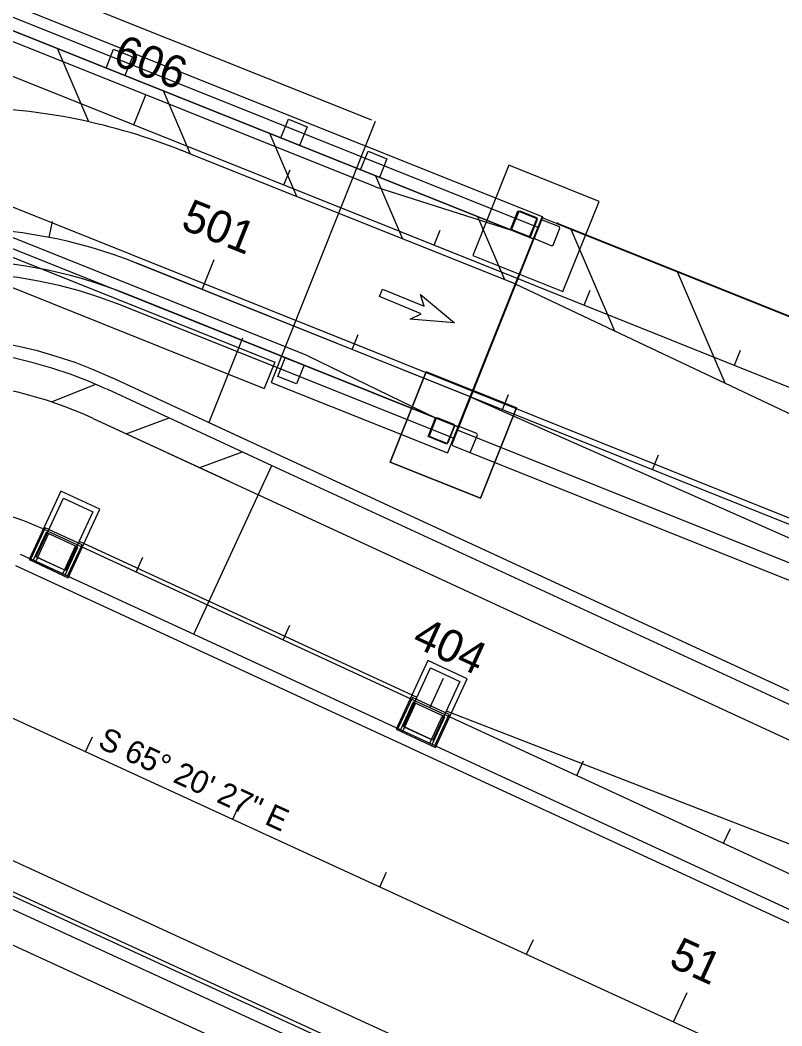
# Model space of a CAD drawing. Extents: x 468143 to 491361, y 1438528 to 1468730.
# Drawn here: x 488010 to 488104.2, y 1467075.2 to 1467199.5 of the extents above; entities that cross this region are included whole.
import ezdxf

# ---------------------------------------------------------------- set-up
doc = ezdxf.new("R2010")
doc.units = 0
doc.layers.add('Default', color=7, linetype='Continuous')
doc.layers.add('Xreference_dp', color=7, linetype='Continuous')

# ---------------------------------------------------------------- blocks, each defined once
blk = doc.blocks.new('POINT_DISPLAY')
at = {"layer": 'Default'}
blk.add_line((0, 0), (0, 0), dxfattribs=at)
blk = doc.blocks.new('JBottom40x80_3')
at = {"layer": 'Default'}
for p, q in [((2.67, 4.67), (-2.67, 4.67)), ((-2.67, 4.67), (-2.67, -4.67)), ((-2, -4), (-2, 4)), ((-2, 4), (2, 4)), ((2, 4), (2, -4)), ((2.67, -4.67), (2.67, 4.67)), ((-2.67, -4.67), (2.67, -4.67)), ((2, -4), (-2, -4))]:
    blk.add_line(p, q, dxfattribs=at)
for p in [(-2, 4), (0, 4), (0, 4), (0, 4), (2, 4), (-2, 0), (-2, 0), (0, 0), (0, 0), (0, 0), (2, 0), (2, 0), (-2, -4), (0, -4), (0, -4), (0, -4), (2, -4)]:
    blk.add_blockref('POINT_DISPLAY', p, dxfattribs=at)
blk = doc.blocks.new('JBottom40x80_4')
at = {"layer": 'Default'}
for p, q in [((2.67, 4.67), (-2.67, 4.67)), ((-2.67, 4.67), (-2.67, -4.67)), ((-2, -4), (-2, 4)), ((-2, 4), (2, 4)), ((2, 4), (2, -4)), ((2.67, -4.67), (2.67, 4.67)), ((-2.67, -4.67), (2.67, -4.67)), ((2, -4), (-2, -4))]:
    blk.add_line(p, q, dxfattribs=at)
for p in [(-2, 4), (0, 4), (0, 4), (0, 4), (2, 4), (-2, 0), (-2, 0), (0, 0), (0, 0), (0, 0), (2, 0), (2, 0), (-2, -4), (0, -4), (0, -4), (0, -4), (2, -4)]:
    blk.add_blockref('POINT_DISPLAY', p, dxfattribs=at)
blk = doc.blocks.new('DAMerge_2')
at = {"layer": 'Default'}
blk.add_lwpolyline([(0.71, -4.09), (0, -3.39), (3.95, 0.56), (2.42, 0.68), (7.31, 3.21), (4.77, -1.68), (4.66, -0.15), (0.71, -4.09)], dxfattribs=at)
blk = doc.blocks.new('DAMerge_6')
at = {"layer": 'Default'}
blk.add_lwpolyline([(0.71, -4.09), (0, -3.39), (3.95, 0.56), (2.42, 0.68), (7.31, 3.21), (4.77, -1.68), (4.66, -0.15), (0.71, -4.09)], dxfattribs=at)

msp = doc.modelspace()

# ---------------------------------------------------------------- linework, layer by layer
at = {"layer": 'Xreference_dp'}
for p, q in [((487372.29, 1467405.61), (488386.67, 1466939.92)), ((488054.01, 1467178.92), (487952.21, 1467219.64)), ((487948.97, 1467216.63), (488191.23, 1467119.72)), ((487979.58, 1467216.75), (488053.51, 1467187.18)), ((487978.32, 1467213.77), (488074.59, 1467175.26)), ((488074.17, 1467173.86), (487977.62, 1467212.48)), ((488073.59, 1467172.43), (487975.55, 1467211.65)), ((487977.21, 1467210.99), (488073.48, 1467172.48)), ((487943.4, 1467202.7), (488185.65, 1467105.79)), ((488045.62, 1467158.04), (487942.83, 1467199.16)), ((487942.3, 1467198.03), (488042.37, 1467157.99)), ((487941.89, 1467197.12), (488041.54, 1467157.25)), ((488018.54, 1467186.95), (488014.66, 1467196.01)), ((487940.43, 1467193.93), (488040.24, 1467154)), ((488024.1, 1467186.57), (488025.59, 1467190.29)), ((488031.12, 1467182.96), (488027.78, 1467190.76)), ((488053.97, 1467186.99), (488042.37, 1467157.99)), ((488044.25, 1467177.71), (488040.91, 1467185.5)), ((488031.13, 1467182.95), (488029.95, 1467183.43)), ((488071.25, 1467166.91), (488031.13, 1467182.95)), ((488070.49, 1467181.58), (488066.03, 1467170.44)), ((488081.63, 1467177.12), (488070.49, 1467181.58)), ((488042.67, 1467179.15), (488043.42, 1467181)), ((488057.38, 1467172.45), (488054.04, 1467180.25)), ((488054.01, 1467178.92), (488070.67, 1467173.61)), ((488077.17, 1467165.98), (488081.63, 1467177.12)), ((488074.59, 1467175.26), (488062.89, 1467146.02)), ((488074.62, 1467175.08), (488063.38, 1467146.99)), ((488069.98, 1467167.41), (488066.64, 1467175.21)), ((488071.7, 1467175.85), (488070.86, 1467173.76)), ((488071.86, 1467175.92), (488071.7, 1467175.85)), ((488073.95, 1467175.08), (488071.86, 1467175.92)), ((488073.18, 1467172.83), (488074.02, 1467174.92)), ((488074.02, 1467174.92), (488073.95, 1467175.08)), ((488074.64, 1467174.8), (488074.48, 1467174.73)), ((488076.73, 1467173.97), (488074.64, 1467174.8)), ((488074.74, 1467175.03), (488074.67, 1467175.19)), ((488076.36, 1467174.38), (488074.74, 1467175.03)), ((488013.65, 1467172.65), (488014.03, 1467174.62)), ((488061.24, 1467171.72), (488061.98, 1467173.57)), ((488070.86, 1467173.76), (488070.93, 1467173.59)), ((488070.93, 1467173.59), (488073.02, 1467172.76)), ((488074.48, 1467174.73), (488073.65, 1467172.64)), ((488075.97, 1467171.71), (488076.8, 1467173.8)), ((488076.52, 1467174.45), (488076.36, 1467174.38)), ((488076.36, 1467174.38), (488125.53, 1467154.71)), ((488076.47, 1467174.43), (488125.56, 1467154.79)), ((488076.8, 1467173.8), (488076.73, 1467173.97)), ((488083.58, 1467161.08), (488078.19, 1467173.65)), ((488073.02, 1467172.76), (488073.18, 1467172.83)), ((488073.65, 1467172.64), (488073.72, 1467172.48)), ((488073.72, 1467172.48), (488075.8, 1467171.64)), ((488075.8, 1467171.64), (488075.97, 1467171.71)), ((488032.55, 1467166.23), (488034.03, 1467169.95)), ((488066.03, 1467170.44), (488077.17, 1467165.98)), ((488024.46, 1467169.47), (488181.1, 1467106.8)), ((488065.68, 1467152.98), (488024.46, 1467169.47)), ((488097.22, 1467154.63), (488091.32, 1467168.4)), ((488071.25, 1467166.91), (488181.39, 1467114.86)), ((488079.81, 1467164.29), (488080.55, 1467166.15)), ((488064.31, 1467149.22), (488022.97, 1467165.76)), ((488063.73, 1467147.79), (488022.4, 1467164.32)), ((488037.54, 1467160.22), (488033.37, 1467149.8)), ((488051.12, 1467158.8), (488051.86, 1467160.66)), ((488098.38, 1467156.86), (488099.12, 1467158.72)), ((488042.37, 1467157.99), (488041.07, 1467154.74)), ((488042.37, 1467157.99), (488064.19, 1467149.27)), ((488045.62, 1467158.04), (488061.42, 1467150.38)), ((488041.54, 1467157.25), (488040.24, 1467154)), ((488021.39, 1467155.33), (488038.2, 1467147.57)), ((488060.27, 1467156.05), (488055.82, 1467144.9)), ((488055.82, 1467144.9), (488060.27, 1467156.05)), ((488071.42, 1467151.59), (488060.27, 1467156.05)), ((488060.27, 1467156.05), (488071.42, 1467151.59)), ((488013.91, 1467152.34), (488019.39, 1467154.53)), ((488020.75, 1467153.93), (488041.18, 1467144.49)), ((488041.07, 1467154.74), (488062.89, 1467146.02)), ((488065.68, 1467152.98), (488176.94, 1467103.72)), ((488069.69, 1467151.38), (488070.43, 1467153.23)), ((488066.96, 1467140.45), (488071.42, 1467151.59)), ((488071.42, 1467151.59), (488066.96, 1467140.45)), ((488019.07, 1467150.3), (488543.93, 1466907.95)), ((488019.07, 1467150.3), (488035.88, 1467142.54)), ((488023.17, 1467148.4), (488028.48, 1467150.36)), ((488061.48, 1467150.31), (488060.65, 1467148.22)), ((488061.64, 1467150.38), (488061.48, 1467150.31)), ((488063.73, 1467149.55), (488061.64, 1467150.38)), ((488033.37, 1467149.8), (488546.25, 1466912.98)), ((488062.97, 1467147.3), (488063.8, 1467149.38)), ((488064.27, 1467149.2), (488063.43, 1467147.11)), ((488063.8, 1467149.38), (488063.73, 1467149.55)), ((488176.01, 1467104.09), (488064.13, 1467148.85)), ((488064.43, 1467149.27), (488064.27, 1467149.2)), ((488066.52, 1467148.43), (488064.43, 1467149.27)), ((488060.65, 1467148.22), (488060.72, 1467148.06)), ((488060.72, 1467148.06), (488062.8, 1467147.23)), ((488065.75, 1467146.18), (488066.59, 1467148.27)), ((488066.59, 1467148.27), (488066.52, 1467148.43)), ((488062.8, 1467147.23), (488062.97, 1467147.3)), ((488063.43, 1467147.11), (488063.5, 1467146.95)), ((488063.5, 1467146.95), (488065.59, 1467146.11)), ((488063.5, 1467146.95), (488175.26, 1467102.23)), ((488032.25, 1467144.21), (488037.55, 1467146.17)), ((488065.59, 1467146.11), (488065.75, 1467146.18)), ((488088.25, 1467143.95), (488089, 1467145.8)), ((488031.54, 1467123.61), (488041.18, 1467144.49)), ((488041.18, 1467144.49), (488545.6, 1466911.58)), ((488055.82, 1467144.9), (488066.96, 1467140.45)), ((488066.96, 1467140.45), (488055.82, 1467144.9)), ((488013.16, 1467136.78), (488011.38, 1467132.92)), ((488012.78, 1467136.68), (488537.64, 1466894.33)), ((488012.78, 1467136.68), (488537.64, 1466894.33)), ((488017.7, 1467134.68), (488013.16, 1467136.78)), ((488013.25, 1467136.19), (488011.68, 1467132.78)), ((488013.55, 1467136.05), (488011.98, 1467132.64)), ((488017.19, 1467134.37), (488013.25, 1467136.19)), ((488017.35, 1467135.12), (488059.11, 1467115.84)), ((488015.31, 1467131.1), (488016.88, 1467134.51)), ((488015.61, 1467130.96), (488017.19, 1467134.37)), ((488015.92, 1467130.82), (488017.7, 1467134.68)), ((488010.05, 1467133.53), (488031.54, 1467123.61)), ((488011.38, 1467132.92), (488015.92, 1467130.82)), ((488012.19, 1467133.1), (488015.52, 1467131.56)), ((488024.4, 1467131.31), (488025.24, 1467133.13)), ((488009.46, 1467132.11), (488535.31, 1466889.3)), ((488042.56, 1467122.93), (488043.4, 1467124.74)), ((488031.54, 1467123.61), (488535.96, 1466890.7)), ((488060.72, 1467114.54), (488062.39, 1467118.18)), ((488058.55, 1467115.82), (488056.77, 1467111.96)), ((488058.65, 1467115.23), (488057.07, 1467111.82)), ((488063.09, 1467113.72), (488058.55, 1467115.82)), ((488062.58, 1467113.41), (488058.65, 1467115.23)), ((488058.95, 1467115.09), (488057.38, 1467111.68)), ((488062.74, 1467114.16), (488271.98, 1467032.97)), ((488060.71, 1467110.14), (488062.28, 1467113.55)), ((488061.01, 1467110), (488062.58, 1467113.41)), ((488061.31, 1467109.86), (488063.09, 1467113.72)), ((488056.77, 1467111.96), (488061.31, 1467109.86)), ((488057.59, 1467112.14), (488060.92, 1467110.6)), ((488379.42, 1466921.99), (487968.21, 1467110.55)), ((488018.15, 1467109.1), (488018.99, 1467110.92)), ((488379.21, 1466921.54), (487968, 1467110.09)), ((488378.58, 1466920.18), (487967.36, 1467108.73)), ((488078.88, 1467106.16), (488079.71, 1467107.98)), ((488376.92, 1466916.54), (487965.68, 1467105.11)), ((488036.33, 1467100.76), (488037.17, 1467102.57)), ((488097.03, 1467097.78), (488097.87, 1467099.59)), ((488003.33, 1467098.29), (488087.86, 1467059.53)), ((488054.51, 1467092.41), (488055.34, 1467094.23)), ((488072.68, 1467084.07), (488073.52, 1467085.88)), ((488090.86, 1467075.72), (488092.53, 1467079.36))]:
    msp.add_line(p, q, dxfattribs=at)
for points in [[(488021.61, 1467195.92), (488023.94, 1467194.99), (488023.01, 1467192.67), (488020.69, 1467193.6)], [(488043.22, 1467187.27), (488045.54, 1467186.34), (488044.61, 1467184.02), (488042.29, 1467184.95)], [(488053.08, 1467183.32), (488055.4, 1467182.39), (488054.47, 1467180.07), (488052.15, 1467181)], [(488071.6, 1467175.93), (488073.92, 1467175), (488072.99, 1467172.68), (488070.67, 1467173.61)], [(488042.83, 1467157.8), (488045.15, 1467156.87), (488044.22, 1467154.55), (488041.9, 1467155.48)], [(488061.42, 1467150.38), (488063.74, 1467149.45), (488062.81, 1467147.13), (488060.49, 1467148.06)]]:
    msp.add_lwpolyline(points, close=True, dxfattribs=at)
for centre, radius, start, end in [((488002.17, 1467113.76), 75, 68.1341, 88.9711), ((488002.17, 1467113.76), 60, 68.1961, 155.3671), ((488002.17, 1467113.76), 60, 68.1961, 155.3671), ((488002.17, 1467113.76), 56, 68.1961, 91.3222), ((488002.17, 1467113.76), 54.46, 68.1961, 154.058), ((487998.11, 1467104.9), 55.54, 65.2153, 143.9544), ((487998.11, 1467104.9), 54, 65.2153, 145.0537), ((487998.11, 1467104.9), 50, 65.2153, 155.3671), ((487998.11, 1467104.9), 50, 65.2153, 155.3671), ((487998.11, 1467104.9), 35, 65.2153, 155.3671), ((487998.11, 1467104.9), 35, 65.2153, 155.3671)]:
    msp.add_arc(centre, radius, start, end, dxfattribs=at)

# ---------------------------------------------------------------- block references
for name, p, rotation in [('DAMerge_2', (488057.97, 1467167.59), -67.16899452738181), ('DAMerge_6', (488057.97, 1467167.59), -67.16899452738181), ('JBottom40x80_4', (488015.53, 1467135.96), 155.21533419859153), ('POINT_DISPLAY', (488013.55, 1467136.05), 155.21533419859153), ('POINT_DISPLAY', (488015.22, 1467135.28), 155.21533419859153), ('POINT_DISPLAY', (488015.22, 1467135.28), 155.21533419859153), ('POINT_DISPLAY', (488015.43, 1467135.73), 155.21533419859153), ('POINT_DISPLAY', (488012.87, 1467134.57), 155.21533419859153), ('POINT_DISPLAY', (488012.87, 1467134.57), 155.21533419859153), ('POINT_DISPLAY', (488014.54, 1467133.8), 155.21533419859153), ('POINT_DISPLAY', (488014.54, 1467133.8), 155.21533419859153), ('POINT_DISPLAY', (488016.88, 1467134.51), 155.21533419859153), ('POINT_DISPLAY', (488012.19, 1467133.1), 155.21533419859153), ('POINT_DISPLAY', (488016.2, 1467133.03), 155.21533419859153), ('POINT_DISPLAY', (488016.2, 1467133.03), 155.21533419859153), ('POINT_DISPLAY', (488013.65, 1467131.87), 155.21533419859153), ('POINT_DISPLAY', (488013.65, 1467131.87), 155.21533419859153), ('POINT_DISPLAY', (488013.86, 1467132.33), 155.21533419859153), ('POINT_DISPLAY', (488013.86, 1467132.33), 155.21533419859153), ('POINT_DISPLAY', (488015.52, 1467131.56), 155.21533419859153), ('JBottom40x80_3', (488060.93, 1467115), 155.21533419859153), ('POINT_DISPLAY', (488058.95, 1467115.09), 155.21533419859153), ('POINT_DISPLAY', (488060.61, 1467114.32), 155.21533419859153), ('POINT_DISPLAY', (488060.61, 1467114.32), 155.21533419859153), ('POINT_DISPLAY', (488060.82, 1467114.77), 155.21533419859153), ('POINT_DISPLAY', (488058.27, 1467113.61), 155.21533419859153), ('POINT_DISPLAY', (488058.27, 1467113.61), 155.21533419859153), ('POINT_DISPLAY', (488059.93, 1467112.84), 155.21533419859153), ('POINT_DISPLAY', (488059.93, 1467112.84), 155.21533419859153), ('POINT_DISPLAY', (488062.28, 1467113.55), 155.21533419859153), ('POINT_DISPLAY', (488057.59, 1467112.14), 155.21533419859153), ('POINT_DISPLAY', (488061.6, 1467112.07), 155.21533419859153), ('POINT_DISPLAY', (488061.6, 1467112.07), 155.21533419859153), ('POINT_DISPLAY', (488059.04, 1467110.91), 155.21533419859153), ('POINT_DISPLAY', (488059.04, 1467110.91), 155.21533419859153), ('POINT_DISPLAY', (488059.25, 1467111.37), 155.21533419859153), ('POINT_DISPLAY', (488059.25, 1467111.37), 155.21533419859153), ('POINT_DISPLAY', (488060.92, 1467110.6), 155.21533419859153)]:
    msp.add_blockref(name, p, dxfattribs=dict(at, rotation=rotation))

# ---------------------------------------------------------------- texts
for s, height, rotation, p in [('606', 4, 338.1961, (488021.33, 1467194.15)), ('501', 4, 338.1961, (488029.77, 1467173.8)), ('404', 4, 335.2153, (488058.34, 1467122.25)), ('S 65%%d 20\' 27" E', 2.8, 335.3408, (488019.51, 1467109.69)), ('51', 4, 335.3408, (488090.1, 1467082.67))]:
    msp.add_text(s, height=height, rotation=rotation, dxfattribs=at).set_placement(p)

doc.saveas('drawing.dxf')
